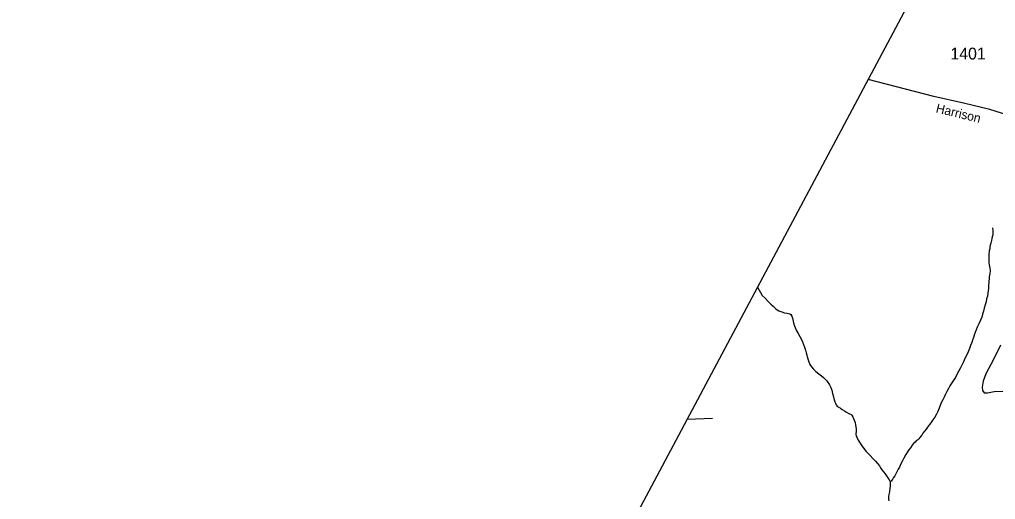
# Model space of a CAD drawing. Extents: x 2220236 to 2384410, y 720751 to 894131.
# Drawn here: x 2276076 to 2286380, y 874447 to 879513 of the extents above; entities that cross this region are included whole.
import ezdxf

# ---------------------------------------------------------------- set-up
doc = ezdxf.new("R2010")
doc.units = 0
doc.layers.add('Default', color=7, linetype='Continuous')

msp = doc.modelspace()

# ---------------------------------------------------------------- linework, layer by layer
at = {"layer": 'Default'}
msp.add_line((2283126, 875296), (2283393, 875304), dxfattribs=at)
for points in [[(2293118, 894131), (2291904, 891776), (2258822, 829665), (2255410, 823324), (2242089, 797599), (2231460, 775981), (2225011, 762953), (2220576, 753519)], [(2286511, 878504), (2286321, 878562), (2286044, 878630), (2285729, 878702), (2285035, 878880)], [(2286348, 877313), (2286353, 877285), (2286353, 877263), (2286352, 877249), (2286351, 877235), (2286347, 877219), (2286343, 877201), (2286338, 877179), (2286330, 877151), (2286322, 877116), (2286319, 877094), (2286315, 877071), (2286311, 877035), (2286309, 877001), (2286310, 876968), (2286310, 876943), (2286314, 876923), (2286320, 876887), (2286323, 876859), (2286321, 876831), (2286315, 876798), (2286312, 876773), (2286309, 876753), (2286310, 876735), (2286308, 876715), (2286308, 876697), (2286308, 876675), (2286304, 876650), (2286301, 876625), (2286295, 876594), (2286287, 876566), (2286282, 876534), (2286272, 876502), (2286262, 876467), (2286255, 876436), (2286245, 876404), (2286235, 876372), (2286223, 876339), (2286204, 876301), (2286188, 876265), (2286178, 876239), (2286167, 876211), (2286157, 876181), (2286149, 876155), (2286139, 876129), (2286130, 876103), (2286118, 876071), (2286106, 876041), (2286093, 876007), (2286077, 875974), (2286057, 875935), (2286043, 875900), (2286028, 875870), (2286010, 875838), (2285992, 875804), (2285973, 875767), (2285957, 875733), (2285941, 875709), (2285927, 875687), (2285912, 875669), (2285898, 875647), (2285884, 875617), (2285868, 875588), (2285853, 875557), (2285837, 875527), (2285824, 875498), (2285812, 875474), (2285800, 875448), (2285786, 875410), (2285770, 875375), (2285756, 875346), (2285739, 875314), (2285719, 875286), (2285697, 875257), (2285684, 875237), (2285664, 875210), (2285648, 875189), (2285630, 875168), (2285614, 875147), (2285601, 875124), (2285583, 875102), (2285571, 875088), (2285561, 875078), (2285547, 875068), (2285531, 875052), (2285513, 875036), (2285500, 875020), (2285482, 874993), (2285467, 874971), (2285453, 874949), (2285435, 874921), (2285413, 874884), (2285397, 874856), (2285381, 874824), (2285366, 874788), (2285354, 874766), (2285338, 874738)], [(2283868, 876689), (2283918, 876601), (2283948, 876572), (2283977, 876540), (2284007, 876510), (2284033, 876487), (2284056, 876461), (2284075, 876447), (2284092, 876439), (2284126, 876426), (2284154, 876418), (2284180, 876414), (2284196, 876410), (2284210, 876406), (2284218, 876400), (2284230, 876383), (2284238, 876360), (2284244, 876328), (2284253, 876297), (2284265, 876263), (2284275, 876235), (2284285, 876216), (2284296, 876199), (2284316, 876167), (2284328, 876141), (2284343, 876111), (2284365, 876053), (2284375, 876024), (2284383, 875994), (2284398, 875931), (2284408, 875900), (2284421, 875870), (2284437, 875848), (2284459, 875823), (2284485, 875797), (2284516, 875773), (2284543, 875751), (2284564, 875735), (2284584, 875713), (2284600, 875698), (2284614, 875679), (2284628, 875658), (2284641, 875629), (2284651, 875602), (2284659, 875567), (2284670, 875530), (2284678, 875500), (2284684, 875478), (2284690, 875462), (2284698, 875446), (2284709, 875432), (2284721, 875424), (2284743, 875411), (2284763, 875396), (2284787, 875381), (2284809, 875368), (2284833, 875353), (2284855, 875344), (2284863, 875335), (2284874, 875320), (2284883, 875302), (2284890, 875285), (2284898, 875260), (2284904, 875230), (2284909, 875194), (2284909, 875164), (2284907, 875140), (2284911, 875116), (2284919, 875096), (2284932, 875072), (2284946, 875051), (2284970, 875013), (2284993, 874983), (2285013, 874957), (2285035, 874933), (2285057, 874911), (2285085, 874881), (2285113, 874852), (2285136, 874828), (2285154, 874802), (2285168, 874782), (2285180, 874761), (2285215, 874717), (2285231, 874695), (2285243, 874677)], [(2286433, 876075), (2286360, 875926), (2286277, 875774), (2286251, 875697), (2286241, 875634), (2286244, 875596), (2286262, 875574), (2286297, 875574), (2286365, 875585), (2286457, 875590)], [(2285338, 874738), (2285323, 874712), (2285317, 874698), (2285305, 874678), (2285297, 874665), (2285285, 874649), (2285279, 874641), (2285273, 874636), (2285267, 874635)], [(2285243, 874677), (2285251, 874665), (2285257, 874655), (2285265, 874641), (2285267, 874635)], [(2285267, 874635), (2285269, 874627), (2285270, 874607), (2285268, 874587), (2285264, 874561), (2285261, 874529), (2285255, 874499), (2285251, 874477), (2285251, 874457), (2285255, 874433)]]:
    msp.add_lwpolyline(points, dxfattribs=at)

# ---------------------------------------------------------------- texts
msp.add_text('1401', height=125, dxfattribs=at).set_placement((2285905, 879091))
msp.add_text('Harrison', height=95, rotation=346.4684, dxfattribs=at).set_placement((2285745, 878534))

doc.saveas('drawing.dxf')
